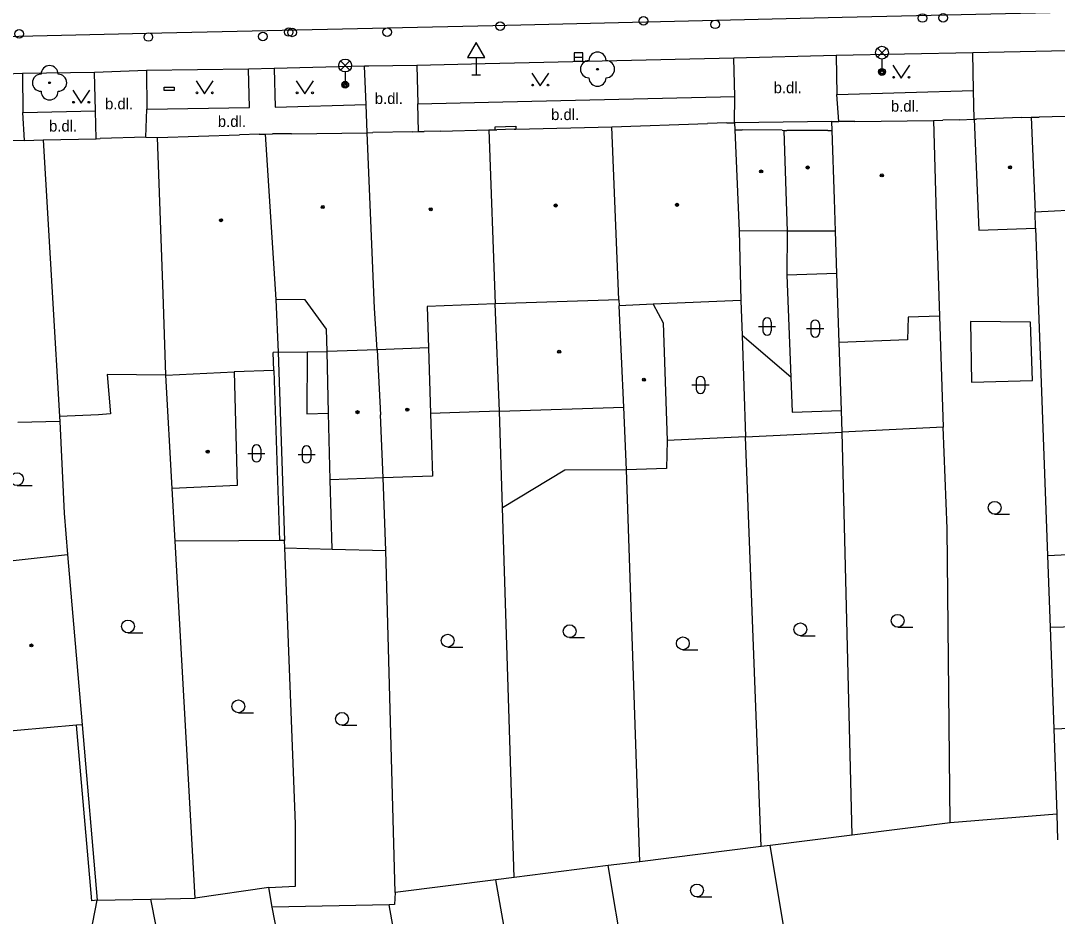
# Model space of a CAD drawing. Extents: x -596229 to -595156, y -1161237 to -1159376.
# Drawn here: x -595715 to -595654.4, y -1160944.8 to -1160892.5 of the extents above; entities that cross this region are included whole.
import ezdxf

# ---------------------------------------------------------------- set-up
doc = ezdxf.new("R2010")
doc.units = 0
for name, color, linetype in [('DOP - budovy nerozlisene - VP', 7, 'Continuous'), ('DOP - kresba z DSPS bez souradnic', 7, 'Continuous'), ('DOP - rozhrani ploch obecne', 7, 'Continuous'), ('Level 22', 7, 'Continuous'), ('Level 27', 7, 'Continuous'), ('Level 28', 7, 'Continuous'), ('Level 33', 7, 'Continuous'), ('Level 34', 7, 'Continuous'), ('Level 36', 7, 'Continuous'), ('Level 39', 7, 'Continuous'), ('slaboproud - povrch.  znaky a tel. budka skut. velikost', 7, 'Continuous'), ('Specificka linie pasportu komunikaci', 7, 'Continuous'), ('TM - budovy zdene_ betonove - VP', 7, 'Continuous'), ('TM - chodniky - VP', 7, 'Continuous'), ('TM - komunikace - VP', 7, 'Continuous'), ('TM - letecke snimky - pomocna linie', 7, 'Continuous'), ('TM - plot zdeny_ ohradni zed - VP', 7, 'Continuous'), ('TM - popis povrchu', 7, 'Continuous'), ('TM - rozhrani ploch obecne - VP', 7, 'Continuous'), ('TM - vjezd na pozemek', 7, 'Continuous'), ('TM - vstup do budovy - zdene_ betonove', 7, 'Continuous')]:
    doc.layers.add(name, color=color, linetype=linetype)

msp = doc.modelspace()

# ---------------------------------------------------------------- linework, layer by layer
at = {"layer": 'DOP - budovy nerozlisene - VP'}
for points in [[(-595717.89, -1160924.31), (-595712.22, -1160923.67)], [(-595712.22, -1160923.67), (-595711.37, -1160933.62)], [(-595711.7, -1160933.65), (-595716.92, -1160934.12)], [(-595711.37, -1160933.62), (-595711.7, -1160933.65)]]:
    msp.add_lwpolyline(points, dxfattribs=at)
at = {"layer": 'DOP - kresba z DSPS bez souradnic'}
for points in [[(-595667.28, -1160907.27), (-595670.19, -1160907.37)], [(-595670.19, -1160907.37), (-595669.97, -1160913.32)], [(-595699.91, -1160911.86), (-595698.23, -1160911.84)], [(-595698.23, -1160911.84), (-595698.25, -1160915.46)], [(-595698.23, -1160911.84), (-595697.06, -1160911.83)], [(-595700.17, -1160912.94), (-595699.84, -1160922.86)], [(-595669.97, -1160913.32), (-595669.89, -1160915.37)], [(-595669.89, -1160915.37), (-595667, -1160915.27)], [(-595698.25, -1160915.46), (-595696.97, -1160915.43)], [(-595696.77, -1160923.36), (-595696.88, -1160919.32)], [(-595654.98, -1160923.73), (-595648.93, -1160923.44)], [(-595710.81, -1160943.91), (-595711.7, -1160933.65)], [(-595710.48, -1160943.86), (-595710.81, -1160943.91)]]:
    msp.add_lwpolyline(points, dxfattribs=at)
at = {"layer": 'DOP - rozhrani ploch obecne'}
for points in [[(-595655.67, -1160904.62), (-595654.98, -1160923.73)], [(-595672.88, -1160908.84), (-595672.81, -1160910.9)], [(-595661.28, -1160909.76), (-595661.06, -1160916.25)], [(-595672.81, -1160910.9), (-595672.61, -1160916.81)], [(-595667, -1160915.27), (-595667.14, -1160911.29)], [(-595699.91, -1160911.86), (-595699.54, -1160922.86)], [(-595666.96, -1160916.53), (-595667, -1160915.27)], [(-595688.75, -1160915.37), (-595691.01, -1160915.44)], [(-595686.99, -1160915.31), (-595688.75, -1160915.37)], [(-595686.81, -1160920.95), (-595686.99, -1160915.31)], [(-595712.67, -1160915.91), (-595712.42, -1160921.26), (-595712.22, -1160923.67)], [(-595661.06, -1160916.25), (-595666.96, -1160916.53)], [(-595660.83, -1160922.17), (-595661.06, -1160916.25)], [(-595672.61, -1160916.81), (-595677.19, -1160917.02)], [(-595672.61, -1160916.81), (-595666.96, -1160916.53)], [(-595671.69, -1160940.73), (-595672.61, -1160916.81)], [(-595666.38, -1160940.06), (-595666.96, -1160916.53)], [(-595678.79, -1160941.62), (-595679.57, -1160918.74)], [(-595693.63, -1160923.45), (-595693.79, -1160919.2)], [(-595705.93, -1160922.91), (-595706.1, -1160919.82)], [(-595686.13, -1160942.54), (-595686.81, -1160920.95)], [(-595660.66, -1160939.35), (-595660.83, -1160922.17)], [(-595699.84, -1160922.86), (-595702.22, -1160922.88), (-595705.93, -1160922.91)], [(-595704.76, -1160943.75), (-595705.93, -1160922.91)], [(-595699.54, -1160922.86), (-595699.84, -1160922.86)], [(-595699.52, -1160923.29), (-595699.54, -1160922.86)], [(-595699.52, -1160923.29), (-595696.77, -1160923.36)], [(-595698.91, -1160939.41), (-595699.52, -1160923.29)], [(-595696.77, -1160923.36), (-595693.63, -1160923.45)], [(-595693.08, -1160943.41), (-595693.63, -1160923.45)], [(-595654.98, -1160923.73), (-595654.82, -1160927.95)], [(-595649.36, -1160927.81), (-595654.82, -1160927.95)], [(-595654.82, -1160927.95), (-595654.61, -1160933.86)], [(-595654.61, -1160933.86), (-595643.18, -1160933.39)], [(-595711.37, -1160933.62), (-595710.48, -1160943.86)], [(-595654.61, -1160933.86), (-595654.42, -1160938.84)], [(-595654.42, -1160938.84), (-595660.66, -1160939.35)], [(-595654.42, -1160938.84), (-595654.38, -1160940.34)], [(-595698.9, -1160943.04), (-595698.91, -1160939.41)], [(-595660.66, -1160939.35), (-595666.38, -1160940.06)], [(-595666.38, -1160940.06), (-595671.17, -1160940.67)], [(-595671.17, -1160940.67), (-595671.69, -1160940.73)], [(-595670.39, -1160945.33), (-595671.17, -1160940.67)], [(-595671.69, -1160940.73), (-595678.79, -1160941.62)], [(-595680.64, -1160941.85), (-595686.13, -1160942.54)], [(-595678.79, -1160941.62), (-595680.64, -1160941.85)], [(-595679.73, -1160947.3), (-595680.64, -1160941.85)], [(-595686.13, -1160942.54), (-595687.19, -1160942.67)], [(-595700.47, -1160943.13), (-595704.76, -1160943.75)], [(-595700.47, -1160943.13), (-595698.9, -1160943.04)], [(-595700.26, -1160944.28), (-595700.47, -1160943.13)], [(-595687.19, -1160942.67), (-595693.08, -1160943.41)], [(-595685.94, -1160949.84), (-595687.19, -1160942.67)], [(-595707.35, -1160943.8), (-595704.76, -1160943.75)], [(-595693.08, -1160943.41), (-595693.11, -1160944.12)], [(-595713.69, -1160960.29), (-595710.48, -1160943.86)], [(-595710.48, -1160943.86), (-595707.35, -1160943.8)], [(-595704.83, -1160956.61), (-595707.35, -1160943.8)], [(-595693.44, -1160944.13), (-595700.26, -1160944.28)], [(-595698.48, -1160953.47), (-595700.26, -1160944.28)], [(-595693.11, -1160944.12), (-595693.44, -1160944.13)], [(-595692.01, -1160952.11), (-595693.44, -1160944.13)]]:
    msp.add_lwpolyline(points, dxfattribs=at)
at = {"layer": 'Level 22'}
for centre in [(-595681.26, -1160895.34), (-595713.27, -1160896.13)]:
    msp.add_circle(centre, 0.05, dxfattribs=at)
for centre, start, end in [((-595681.26, -1160894.84), 0, 180), ((-595713.27, -1160895.63), 0, 180), ((-595681.76, -1160895.34), 90, 270), ((-595680.76, -1160895.34), 270, 90), ((-595713.77, -1160896.13), 90, 270), ((-595712.77, -1160896.13), 270, 90), ((-595681.26, -1160895.84), 180, 0), ((-595713.27, -1160896.63), 180, 0)]:
    msp.add_arc(centre, 0.5, start, end, dxfattribs=at)
at = {"layer": 'Level 27'}
msp.add_line((-595682.62, -1160894.63), (-595682.12, -1160894.63), dxfattribs=at)
msp.add_lwpolyline([(-595682.62, -1160894.88), (-595682.12, -1160894.88), (-595682.12, -1160894.38), (-595682.62, -1160894.38)], close=True, dxfattribs=at)
at = {"layer": 'Level 28'}
for centre in [(-595678.57, -1160892.51), (-595662.27, -1160892.35), (-595661.06, -1160892.34), (-595686.94, -1160892.83), (-595674.39, -1160892.72), (-595715.05, -1160893.28), (-595707.5, -1160893.46), (-595700.81, -1160893.43), (-595699.3, -1160893.17), (-595699.1, -1160893.19), (-595693.55, -1160893.18)]:
    msp.add_circle(centre, 0.25, dxfattribs=at)
at = {"layer": 'Level 33'}
for p, q in [((-595664.905, -1160894.64), (-595664.375, -1160894.11)), ((-595664.905, -1160894.11), (-595664.375, -1160894.64)), ((-595696.265, -1160895.39), (-595695.735, -1160894.86)), ((-595696.265, -1160894.86), (-595695.735, -1160895.39)), ((-595664.64, -1160894.75), (-595664.64, -1160895.5)), ((-595696, -1160895.5), (-595696, -1160896.25))]:
    msp.add_line(p, q, dxfattribs=at)
for centre, radius in [((-595664.64, -1160894.375), 0.375), ((-595696, -1160895.125), 0.375), ((-595664.64, -1160895.5), 0.2), ((-595664.64, -1160895.5), 0.145), ((-595664.64, -1160895.5), 0.0876), ((-595696, -1160896.25), 0.2), ((-595696, -1160896.25), 0.145), ((-595696, -1160896.25), 0.0876)]:
    msp.add_circle(centre, radius, dxfattribs=at)
at = {"layer": 'Level 34'}
for p, q in [((-595688.35, -1160894.652), (-595688.35, -1160895.67)), ((-595688.6, -1160895.67), (-595688.1, -1160895.67))]:
    msp.add_line(p, q, dxfattribs=at)
msp.add_lwpolyline([(-595688.85, -1160894.652), (-595687.85, -1160894.652), (-595688.35, -1160893.786)], close=True, dxfattribs=at)
at = {"layer": 'Level 36'}
for p, q in [((-595671.856, -1160910.366), (-595670.856, -1160910.366)), ((-595671.606, -1160910.116), (-595671.606, -1160910.616)), ((-595671.106, -1160910.116), (-595671.106, -1160910.616)), ((-595668.796, -1160910.236), (-595668.796, -1160910.736)), ((-595668.296, -1160910.236), (-595668.296, -1160910.736)), ((-595669.046, -1160910.486), (-595668.046, -1160910.486)), ((-595675.746, -1160913.776), (-595674.746, -1160913.776)), ((-595675.496, -1160913.526), (-595675.496, -1160914.026)), ((-595674.996, -1160913.526), (-595674.996, -1160914.026)), ((-595701.436, -1160917.526), (-595701.436, -1160918.026)), ((-595700.936, -1160917.526), (-595700.936, -1160918.026)), ((-595698.506, -1160917.586), (-595698.506, -1160918.086)), ((-595698.006, -1160917.586), (-595698.006, -1160918.086)), ((-595701.686, -1160917.776), (-595700.686, -1160917.776)), ((-595698.756, -1160917.836), (-595697.756, -1160917.836)), ((-595715.17, -1160919.655), (-595714.295, -1160919.655)), ((-595658.06, -1160921.325), (-595657.185, -1160921.325)), ((-595663.72, -1160927.925), (-595662.845, -1160927.925)), ((-595708.69, -1160928.255), (-595707.815, -1160928.255)), ((-595682.89, -1160928.535), (-595682.015, -1160928.535)), ((-595669.41, -1160928.425), (-595668.535, -1160928.425)), ((-595690.01, -1160929.085), (-595689.135, -1160929.085)), ((-595676.27, -1160929.245), (-595675.395, -1160929.245)), ((-595702.24, -1160932.925), (-595701.365, -1160932.925)), ((-595696.19, -1160933.655), (-595695.315, -1160933.655)), ((-595675.45, -1160943.675), (-595674.575, -1160943.675))]:
    msp.add_line(p, q, dxfattribs=at)
for points in [[(-595664.01, -1160895.11), (-595663.51, -1160895.86), (-595663.01, -1160895.11)], [(-595685.1, -1160895.57), (-595684.6, -1160896.32), (-595684.1, -1160895.57)], [(-595704.71, -1160896.02), (-595704.21, -1160896.77), (-595703.71, -1160896.02)], [(-595698.86, -1160896.02), (-595698.36, -1160896.77), (-595697.86, -1160896.02)], [(-595711.92, -1160896.57), (-595711.42, -1160897.32), (-595710.92, -1160896.57)]]:
    msp.add_lwpolyline(points, dxfattribs=at)
for centre, radius in [((-595663.96, -1160895.81), 0.05), ((-595663.061, -1160895.81), 0.05), ((-595685.05, -1160896.27), 0.05), ((-595684.151, -1160896.27), 0.05), ((-595704.66, -1160896.72), 0.05), ((-595703.761, -1160896.72), 0.05), ((-595698.81, -1160896.72), 0.05), ((-595697.911, -1160896.72), 0.05), ((-595711.87, -1160897.27), 0.05), ((-595710.971, -1160897.27), 0.05), ((-595715.17, -1160919.28), 0.375), ((-595658.06, -1160920.95), 0.375), ((-595663.72, -1160927.55), 0.375), ((-595708.69, -1160927.88), 0.375), ((-595682.89, -1160928.16), 0.375), ((-595669.41, -1160928.05), 0.375), ((-595690.01, -1160928.71), 0.375), ((-595676.27, -1160928.87), 0.375), ((-595702.24, -1160932.55), 0.375), ((-595696.19, -1160933.28), 0.375), ((-595675.45, -1160943.3), 0.375)]:
    msp.add_circle(centre, radius, dxfattribs=at)
for centre, start, end in [((-595671.356, -1160910.116), 0, 180), ((-595668.546, -1160910.236), 0, 180), ((-595671.356, -1160910.616), 180, 0), ((-595668.546, -1160910.736), 180, 0), ((-595675.246, -1160913.526), 0, 180), ((-595675.246, -1160914.026), 180, 0), ((-595701.186, -1160917.526), 0, 180), ((-595698.256, -1160917.586), 0, 180), ((-595701.186, -1160918.026), 180, 0), ((-595698.256, -1160918.086), 180, 0)]:
    msp.add_arc(centre, 0.25, start, end, dxfattribs=at)
at = {"layer": 'Level 39'}
for centre, radius in [((-595671.7, -1160901.31), 0.09), ((-595671.7, -1160901.31), 0.0398), ((-595668.98, -1160901.08), 0.09), ((-595668.98, -1160901.08), 0.0398), ((-595657.16, -1160901.07), 0.09), ((-595657.16, -1160901.07), 0.0398), ((-595664.65, -1160901.54), 0.09), ((-595664.65, -1160901.54), 0.0398), ((-595676.62, -1160903.26), 0.09), ((-595697.31, -1160903.39), 0.09), ((-595697.31, -1160903.39), 0.0398), ((-595691, -1160903.52), 0.09), ((-595691, -1160903.52), 0.0398), ((-595683.7, -1160903.3), 0.09), ((-595683.7, -1160903.3), 0.0398), ((-595676.62, -1160903.26), 0.0398), ((-595703.25, -1160904.16), 0.09), ((-595703.25, -1160904.16), 0.0398), ((-595683.5, -1160911.84), 0.09), ((-595683.5, -1160911.84), 0.0398), ((-595678.55, -1160913.47), 0.09), ((-595678.55, -1160913.47), 0.0398), ((-595695.28, -1160915.37), 0.09), ((-595692.37, -1160915.22), 0.09), ((-595692.37, -1160915.22), 0.0398), ((-595695.28, -1160915.37), 0.0398), ((-595704.03, -1160917.67), 0.09), ((-595704.03, -1160917.67), 0.0398), ((-595714.33, -1160928.99), 0.09), ((-595714.33, -1160928.99), 0.0398)]:
    msp.add_circle(centre, radius, dxfattribs=at)
at = {"layer": 'slaboproud - povrch.  znaky a tel. budka skut. velikost'}
msp.add_lwpolyline([(-595706.57, -1160896.38), (-595706, -1160896.39), (-595706, -1160896.59), (-595706.57, -1160896.58), (-595706.57, -1160896.38)], dxfattribs=at)
at = {"layer": 'Specificka linie pasportu komunikaci'}
msp.add_lwpolyline([(-595667.57, -1160898.4), (-595673.25, -1160898.47)], dxfattribs=at)
at = {"layer": 'TM - budovy zdene_ betonove - VP'}
for points in [[(-595666.22, -1160898.39), (-595661.64, -1160898.34)], [(-595661.64, -1160898.34), (-595661.48, -1160903.86)], [(-595659.25, -1160898.26), (-595659.12, -1160898.26)], [(-595659.25, -1160898.26), (-595658.99, -1160904.74)], [(-595656.49, -1160898.17), (-595655.92, -1160898.15)], [(-595655.92, -1160898.15), (-595655.45, -1160898.14)], [(-595655.92, -1160898.15), (-595655.7, -1160903.69)], [(-595690.44, -1160898.95), (-595687.6, -1160898.89)], [(-595687.6, -1160898.89), (-595687.24, -1160898.88)], [(-595687.6, -1160898.89), (-595687.23, -1160909.04)], [(-595687.24, -1160898.88), (-595687.14, -1160898.88)], [(-595686.13, -1160898.85), (-595686.03, -1160898.85)], [(-595686.03, -1160898.85), (-595680.43, -1160898.7)], [(-595680.43, -1160898.7), (-595674.83, -1160898.52)], [(-595680.01, -1160908.8), (-595680.43, -1160898.7)], [(-595673.7, -1160898.48), (-595673.25, -1160898.47)], [(-595673.25, -1160898.47), (-595673.24, -1160898.89)], [(-595673.24, -1160898.89), (-595672.98, -1160904.77)], [(-595673.24, -1160898.89), (-595672.81, -1160898.89)], [(-595670.47, -1160898.9), (-595670.37, -1160898.91)], [(-595670.37, -1160898.91), (-595670.23, -1160903.06)], [(-595670.37, -1160898.91), (-595670.19, -1160898.91)], [(-595667.81, -1160898.92), (-595667.56, -1160898.92)], [(-595667.57, -1160898.4), (-595667.17, -1160898.39)], [(-595667.56, -1160898.92), (-595667.57, -1160898.4)], [(-595667.42, -1160902.92), (-595667.56, -1160898.92)], [(-595714.74, -1160899.51), (-595713.64, -1160899.46)], [(-595713.64, -1160899.46), (-595710.55, -1160899.4)], [(-595713.64, -1160899.46), (-595713.09, -1160908.69)], [(-595710.55, -1160899.4), (-595710.32, -1160899.39)], [(-595707.65, -1160899.31), (-595706.97, -1160899.32)], [(-595706.97, -1160899.32), (-595702.18, -1160899.18)], [(-595706.63, -1160908.45), (-595706.97, -1160899.32)], [(-595701.03, -1160899.14), (-595700.67, -1160899.13)], [(-595700.67, -1160899.13), (-595700.24, -1160899.12)], [(-595700.67, -1160899.13), (-595700.06, -1160908.78)], [(-595699.13, -1160899.11), (-595694.71, -1160899.05)], [(-595694.71, -1160899.05), (-595694.38, -1160899.04)], [(-595694.28, -1160909.3), (-595694.71, -1160899.05)], [(-595692.07, -1160898.99), (-595691.72, -1160898.98)], [(-595691.72, -1160898.98), (-595691.39, -1160898.98)], [(-595670.23, -1160903.06), (-595670.17, -1160904.79)], [(-595667.36, -1160904.8), (-595667.42, -1160902.92)], [(-595652.68, -1160903.53), (-595655.7, -1160903.69)], [(-595655.67, -1160904.62), (-595655.7, -1160903.69)], [(-595661.48, -1160903.86), (-595661.28, -1160909.76)], [(-595670.17, -1160904.79), (-595672.98, -1160904.77)], [(-595672.98, -1160904.77), (-595672.88, -1160908.84)], [(-595667.36, -1160904.8), (-595670.17, -1160904.79)], [(-595667.28, -1160907.27), (-595667.36, -1160904.8)], [(-595658.99, -1160904.74), (-595655.67, -1160904.62)], [(-595667.14, -1160911.29), (-595667.28, -1160907.27)], [(-595706.47, -1160913.21), (-595706.63, -1160908.45)], [(-595713.09, -1160908.69), (-595712.69, -1160915.63)], [(-595698.34, -1160908.81), (-595700.06, -1160908.78)], [(-595700.06, -1160908.78), (-595699.91, -1160911.86)], [(-595697.09, -1160910.53), (-595698.34, -1160908.81)], [(-595687.23, -1160909.04), (-595691.21, -1160909.19)], [(-595691.21, -1160909.19), (-595691.13, -1160911.61)], [(-595680.01, -1160908.8), (-595687.23, -1160909.04)], [(-595686.99, -1160915.31), (-595687.23, -1160909.04)], [(-595680.01, -1160908.8), (-595679.99, -1160909.16)], [(-595678, -1160909.07), (-595679.99, -1160909.16)], [(-595679.73, -1160915.08), (-595679.99, -1160909.16)], [(-595672.88, -1160908.84), (-595678, -1160909.07)], [(-595678, -1160909.07), (-595677.42, -1160910.15)], [(-595694.14, -1160911.72), (-595694.28, -1160909.3)], [(-595663.11, -1160909.82), (-595663.14, -1160911.15)], [(-595661.28, -1160909.76), (-595663.11, -1160909.82)], [(-595677.42, -1160910.15), (-595677.19, -1160917.02)], [(-595697.06, -1160911.83), (-595697.09, -1160910.53)], [(-595691.13, -1160911.61), (-595694.14, -1160911.72)], [(-595691.13, -1160911.61), (-595691.01, -1160915.44)], [(-595663.14, -1160911.15), (-595667.14, -1160911.29)], [(-595699.91, -1160911.86), (-595700.21, -1160911.89)], [(-595700.17, -1160912.94), (-595700.21, -1160911.89)], [(-595694.14, -1160911.72), (-595697.06, -1160911.83)], [(-595696.97, -1160915.43), (-595697.06, -1160911.83)], [(-595694.14, -1160911.72), (-595693.93, -1160915.53)], [(-595706.47, -1160913.21), (-595709.91, -1160913.17)], [(-595709.91, -1160913.17), (-595709.72, -1160915.46)], [(-595706.47, -1160913.21), (-595702.48, -1160913.02)], [(-595706.1, -1160919.82), (-595706.47, -1160913.21)], [(-595700.17, -1160912.94), (-595702.48, -1160913.02)], [(-595702.48, -1160913.02), (-595702.31, -1160919.65)], [(-595686.99, -1160915.31), (-595679.73, -1160915.08)], [(-595679.57, -1160918.74), (-595679.73, -1160915.08)], [(-595710.41, -1160915.52), (-595712.69, -1160915.63)], [(-595712.69, -1160915.63), (-595712.67, -1160915.91)], [(-595709.72, -1160915.46), (-595710.41, -1160915.52)], [(-595696.88, -1160919.32), (-595696.97, -1160915.43)], [(-595693.79, -1160919.2), (-595693.93, -1160915.53)], [(-595691.01, -1160915.44), (-595690.89, -1160919.11)], [(-595712.67, -1160915.91), (-595715.13, -1160915.97)], [(-595677.19, -1160917.02), (-595677.22, -1160918.66)], [(-595677.22, -1160918.66), (-595679.57, -1160918.74)], [(-595693.79, -1160919.2), (-595696.88, -1160919.32)], [(-595690.89, -1160919.11), (-595693.79, -1160919.2)]]:
    msp.add_lwpolyline(points, dxfattribs=at)
at = {"layer": 'TM - chodniky - VP'}
for points in [[(-595673.24, -1160896.94), (-595673.3, -1160894.69)], [(-595667.31, -1160894.54), (-595667.27, -1160896.82)], [(-595659.29, -1160896.59), (-595659.34, -1160894.39)], [(-595700.14, -1160895.3), (-595700.09, -1160897.55), (-595694.78, -1160897.41)], [(-595694.78, -1160897.41), (-595694.87, -1160895.17)], [(-595691.82, -1160895.12), (-595691.76, -1160897.36)], [(-595714.85, -1160895.6), (-595714.83, -1160897.86)], [(-595710.58, -1160897.78), (-595710.65, -1160895.53)], [(-595707.6, -1160895.42), (-595707.59, -1160897.67)], [(-595707.59, -1160897.67), (-595701.59, -1160897.57), (-595701.64, -1160895.34)], [(-595691.76, -1160897.36), (-595687.63, -1160897.27), (-595673.24, -1160896.94)], [(-595667.27, -1160896.82), (-595659.29, -1160896.59)], [(-595714.83, -1160897.86), (-595710.58, -1160897.78)]]:
    msp.add_lwpolyline(points, dxfattribs=at)
at = {"layer": 'TM - komunikace - VP'}
for points in [[(-595642.79, -1160894.04), (-595659.34, -1160894.39)], [(-595673.3, -1160894.69), (-595687.83, -1160895.03), (-595691.82, -1160895.12)], [(-595667.31, -1160894.54), (-595673.3, -1160894.69)], [(-595659.34, -1160894.39), (-595667.31, -1160894.54)], [(-595700.14, -1160895.3), (-595701.64, -1160895.34)], [(-595694.87, -1160895.17), (-595700.14, -1160895.3)], [(-595691.82, -1160895.12), (-595694.62, -1160895.16), (-595694.87, -1160895.17)], [(-595714.85, -1160895.6), (-595717.9, -1160895.71)], [(-595710.65, -1160895.53), (-595714.85, -1160895.6)], [(-595707.6, -1160895.42), (-595710.65, -1160895.53)], [(-595701.64, -1160895.34), (-595707.6, -1160895.42)]]:
    msp.add_lwpolyline(points, dxfattribs=at)
at = {"layer": 'TM - letecke snimky - pomocna linie'}
for points in [[(-595670.17, -1160904.79), (-595670.19, -1160907.37)], [(-595655.97, -1160910.12), (-595659.47, -1160910.07), (-595659.41, -1160913.61), (-595655.84, -1160913.51)], [(-595655.84, -1160913.51), (-595655.97, -1160910.12)], [(-595669.97, -1160913.32), (-595672.81, -1160910.9)], [(-595679.57, -1160918.74), (-595683.16, -1160918.75), (-595686.81, -1160920.95)], [(-595702.31, -1160919.65), (-595706.1, -1160919.82)]]:
    msp.add_lwpolyline(points, dxfattribs=at)
at = {"layer": 'TM - plot zdeny_ ohradni zed - VP'}
for points in [[(-595661.64, -1160898.34), (-595661.09, -1160898.32)], [(-595660.13, -1160898.29), (-595659.25, -1160898.26)]]:
    msp.add_lwpolyline(points, dxfattribs=at)
at = {"layer": 'TM - rozhrani ploch obecne - VP'}
for points in [[(-595640.97, -1160891.77), (-595650.48, -1160891.96), (-595666.97, -1160892.33), (-595687.37, -1160892.8), (-595707.59, -1160893.25), (-595726.73, -1160893.7), (-595744.06, -1160894.1), (-595769.01, -1160894.68), (-595788.98, -1160895.1), (-595806.67, -1160895.5), (-595822.38, -1160895.83)], [(-595673.25, -1160898.47), (-595673.24, -1160896.94)], [(-595667.17, -1160898.39), (-595667.27, -1160896.82)], [(-595659.25, -1160898.26), (-595659.29, -1160896.59)], [(-595707.65, -1160899.31), (-595707.59, -1160897.67)], [(-595694.71, -1160899.05), (-595694.78, -1160897.41)], [(-595691.72, -1160898.98), (-595691.76, -1160897.36)], [(-595714.74, -1160899.51), (-595714.83, -1160897.86)], [(-595710.55, -1160899.4), (-595710.58, -1160897.78)], [(-595687.24, -1160898.88), (-595687.24, -1160898.7), (-595686.03, -1160898.67), (-595686.03, -1160898.85)]]:
    msp.add_lwpolyline(points, dxfattribs=at)
at = {"layer": 'TM - vjezd na pozemek'}
msp.add_lwpolyline([(-595660.13, -1160898.29), (-595661.09, -1160898.32)], dxfattribs=at)
at = {"layer": 'TM - vstup do budovy - zdene_ betonove'}
for points in [[(-595656.49, -1160898.17), (-595659.12, -1160898.26)], [(-595653.16, -1160898.08), (-595655.45, -1160898.14)], [(-595686.13, -1160898.85), (-595687.14, -1160898.88)], [(-595673.7, -1160898.48), (-595674.83, -1160898.52)], [(-595670.47, -1160898.9), (-595672.81, -1160898.89)], [(-595667.81, -1160898.92), (-595670.19, -1160898.91)], [(-595666.22, -1160898.39), (-595667.17, -1160898.39)], [(-595714.74, -1160899.51), (-595717.72, -1160899.58)], [(-595707.65, -1160899.31), (-595710.32, -1160899.39)], [(-595701.03, -1160899.14), (-595702.18, -1160899.18)], [(-595699.13, -1160899.11), (-595700.24, -1160899.12)], [(-595692.07, -1160898.99), (-595694.38, -1160899.04)], [(-595690.44, -1160898.95), (-595691.39, -1160898.98)]]:
    msp.add_lwpolyline(points, dxfattribs=at)

# ---------------------------------------------------------------- texts
at = {"layer": 'TM - popis povrchu'}
for p in [(-595670.97, -1160896.74), (-595710.03, -1160897.68), (-595694.27, -1160897.37), (-595683.97, -1160898.31), (-595664.12, -1160897.82), (-595713.3, -1160898.98), (-595703.44, -1160898.71)]:
    msp.add_text('b.dl.', height=0.65, dxfattribs=at).set_placement(p)

doc.saveas('drawing.dxf')
